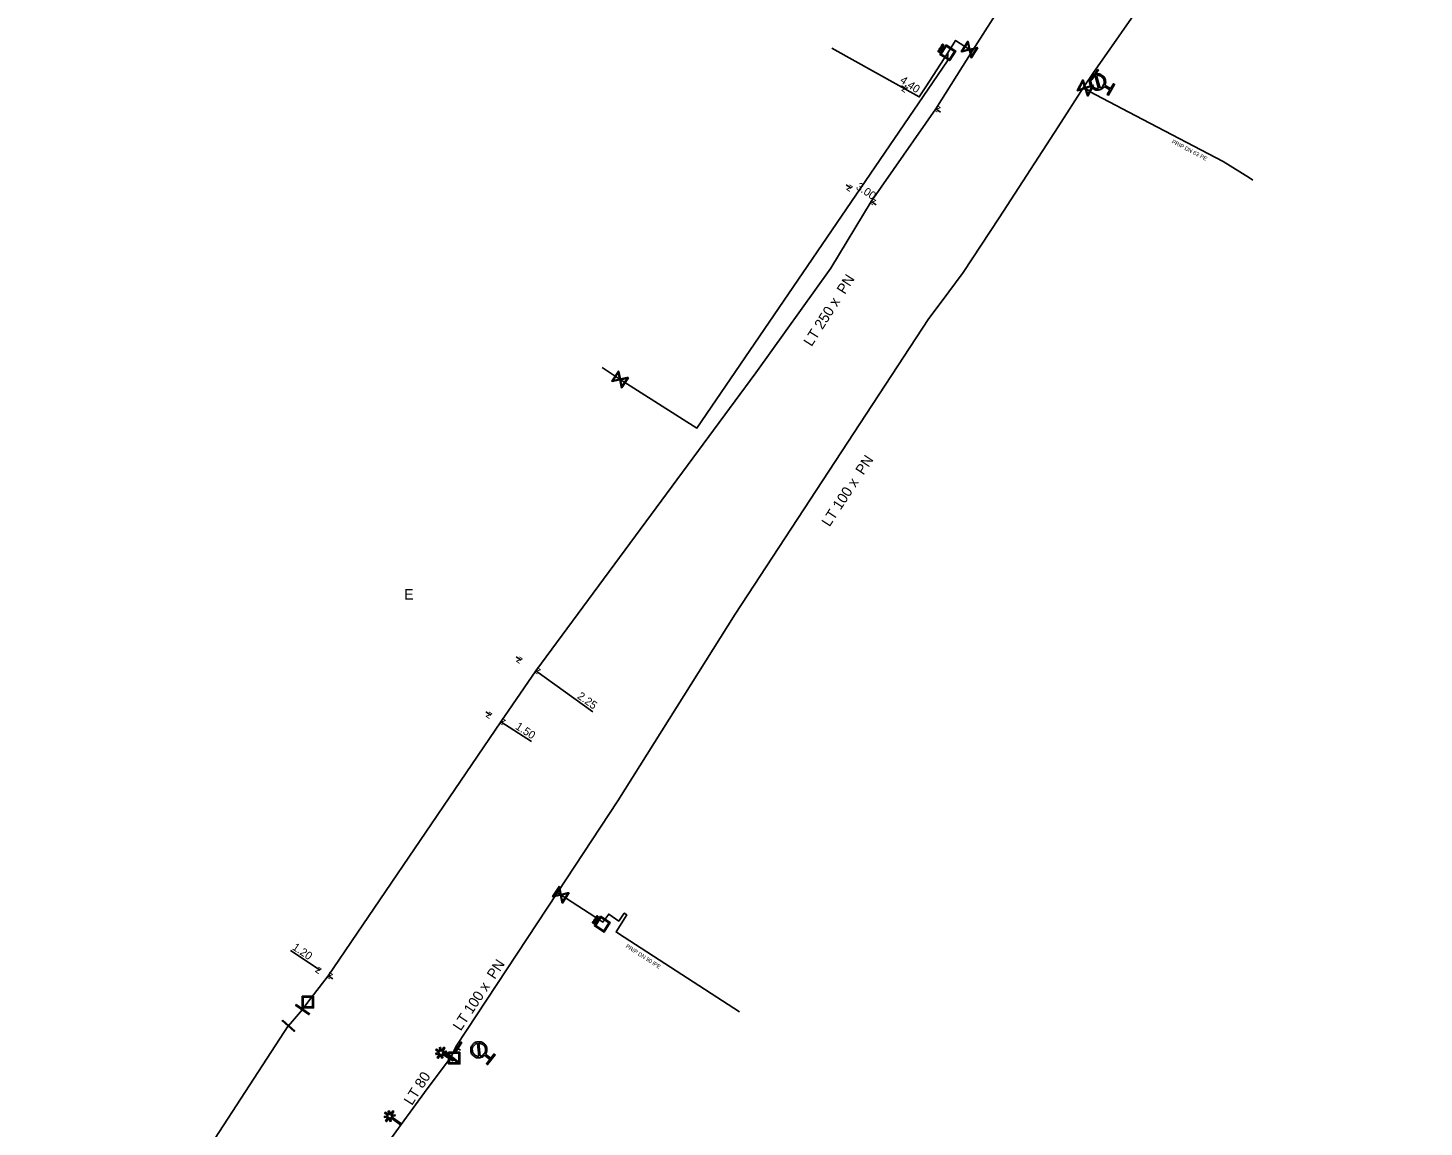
# Model space of a CAD drawing. Extents: x -643842 to -636370, y -1119190 to -1110210.
# Drawn here: x -641502.4 to -641328, y -1115687 to -1115549.7 of the extents above; entities that cross this region are included whole.
import ezdxf

# ---------------------------------------------------------------- set-up
doc = ezdxf.new("R2010")
doc.units = 0
for name, color, linetype in [('2', 7, 'Continuous'), ('22', 7, 'Continuous'), ('Default', 7, 'Continuous'), ('Level 10', 7, 'Continuous'), ('Level 16', 7, 'Continuous'), ('Level 18', 7, 'Continuous'), ('Level 19', 7, 'Continuous'), ('Level 20', 7, 'Continuous'), ('Level 21', 7, 'Continuous'), ('Level 23', 7, 'Continuous'), ('Level 33', 7, 'Continuous')]:
    doc.layers.add(name, color=color, linetype=linetype)

msp = doc.modelspace()

# ---------------------------------------------------------------- linework, layer by layer
at = {"layer": '2'}
for points in [[(-641450.99, -1115677.68), (-641451.44, -1115677.39), (-641451.36, -1115677.25), (-641450.91, -1115677.54), (-641451.01, -1115677.08), (-641450.86, -1115677.05), (-641450.75, -1115677.51), (-641450.44, -1115677.02), (-641450.31, -1115677.1), (-641450.63, -1115677.6), (-641450.17, -1115677.5), (-641450.13, -1115677.65), (-641450.58, -1115677.75), (-641449.25, -1115678.6), (-641449.34, -1115678.73), (-641450.67, -1115677.88), (-641450.57, -1115678.34), (-641450.72, -1115678.37), (-641450.83, -1115677.91), (-641451.14, -1115678.4), (-641451.27, -1115678.32), (-641450.96, -1115677.83), (-641451.42, -1115677.93), (-641451.45, -1115677.78), (-641450.99, -1115677.68)], [(-641457.4, -1115685.58), (-641457.84, -1115685.27), (-641457.75, -1115685.14), (-641457.32, -1115685.46), (-641457.39, -1115684.99), (-641457.24, -1115684.97), (-641457.16, -1115685.43), (-641456.82, -1115684.96), (-641456.7, -1115685.05), (-641457.04, -1115685.53), (-641456.57, -1115685.45), (-641456.55, -1115685.61), (-641457.01, -1115685.68), (-641455.73, -1115686.61), (-641455.82, -1115686.74), (-641457.1, -1115685.8), (-641457.03, -1115686.27), (-641457.18, -1115686.29), (-641457.26, -1115685.83), (-641457.6, -1115686.3), (-641457.73, -1115686.21), (-641457.39, -1115685.74), (-641457.85, -1115685.81), (-641457.87, -1115685.66), (-641457.4, -1115685.58)]]:
    msp.add_lwpolyline(points, dxfattribs=at)
at = {"layer": 'Default'}
for points in [[(-641388.64, -1115552.49), (-641388.62, -1115552.46), (-641388.61, -1115552.44), (-641388.59, -1115552.42), (-641388.57, -1115552.42), (-641388.55, -1115552.41), (-641388.53, -1115552.41), (-641388.5, -1115552.41), (-641388.48, -1115552.43), (-641388.44, -1115552.45), (-641388.43, -1115552.49), (-641388.42, -1115552.53), (-641388.46, -1115552.6)], [(-641388.5, -1115552.58), (-641388.47, -1115552.54), (-641388.48, -1115552.51), (-641388.48, -1115552.49), (-641388.51, -1115552.47), (-641388.53, -1115552.46), (-641388.54, -1115552.46), (-641388.56, -1115552.46), (-641388.58, -1115552.47), (-641388.59, -1115552.48), (-641388.61, -1115552.51)], [(-641388.46, -1115552.2), (-641388.43, -1115552.16), (-641388.41, -1115552.14), (-641388.39, -1115552.13), (-641388.36, -1115552.13), (-641388.33, -1115552.13), (-641388.31, -1115552.14), (-641388.27, -1115552.16), (-641388.27, -1115552.2), (-641388.26, -1115552.23), (-641388.28, -1115552.28), (-641388.26, -1115552.27), (-641388.25, -1115552.27), (-641388.22, -1115552.26), (-641388.19, -1115552.26)], [(-641388.33, -1115552.29), (-641388.31, -1115552.26), (-641388.31, -1115552.24), (-641388.3, -1115552.22), (-641388.31, -1115552.21), (-641388.32, -1115552.19), (-641388.33, -1115552.18), (-641388.35, -1115552.17), (-641388.38, -1115552.18), (-641388.4, -1115552.18), (-641388.42, -1115552.22)], [(-641388.19, -1115552.31), (-641388.23, -1115552.31), (-641388.25, -1115552.31), (-641388.27, -1115552.31), (-641388.29, -1115552.32), (-641388.3, -1115552.32), (-641388.3, -1115552.33), (-641388.31, -1115552.34), (-641388.32, -1115552.35)], [(-641388.21, -1115551.81), (-641388.19, -1115551.78), (-641388.18, -1115551.77), (-641388.16, -1115551.75), (-641388.14, -1115551.74), (-641388.12, -1115551.73), (-641388.1, -1115551.73), (-641388.07, -1115551.74), (-641388.05, -1115551.75), (-641388.01, -1115551.78), (-641388, -1115551.82), (-641387.99, -1115551.86), (-641388.03, -1115551.92)], [(-641388.06, -1115551.9), (-641388.04, -1115551.86), (-641388.04, -1115551.84), (-641388.05, -1115551.81), (-641388.08, -1115551.79), (-641388.09, -1115551.78), (-641388.11, -1115551.78), (-641388.13, -1115551.78), (-641388.15, -1115551.8), (-641388.16, -1115551.8), (-641388.17, -1115551.83)], [(-641367.94, -1115557.01), (-641368.14, -1115557.31), (-641368.49, -1115557.41), (-641368.89, -1115557.51), (-641369.25, -1115557.31), (-641369.61, -1115557.11), (-641369.72, -1115556.71), (-641369.83, -1115556.31), (-641369.63, -1115555.95), (-641369.43, -1115555.59), (-641369.03, -1115555.48), (-641368.63, -1115555.36), (-641368.27, -1115555.57), (-641367.91, -1115555.77), (-641367.8, -1115556.17), (-641367.69, -1115556.52), (-641367.85, -1115556.85)], [(-641369.07, -1115555.69), (-641369.32, -1115555.79), (-641369.47, -1115556.04), (-641369.63, -1115556.33), (-641369.54, -1115556.66), (-641369.45, -1115556.98), (-641369.16, -1115557.15), (-641368.9, -1115557.29), (-641368.63, -1115557.24)], [(-641368.45, -1115557.2), (-641368.19, -1115557.09), (-641368.05, -1115556.84), (-641367.88, -1115556.54), (-641367.97, -1115556.22), (-641368.06, -1115555.9), (-641368.36, -1115555.73), (-641368.61, -1115555.59), (-641368.89, -1115555.64)], [(-641431.82, -1115661.35), (-641431.8, -1115661.32), (-641431.79, -1115661.31), (-641431.77, -1115661.29), (-641431.75, -1115661.28), (-641431.73, -1115661.27), (-641431.71, -1115661.27), (-641431.68, -1115661.28), (-641431.66, -1115661.29), (-641431.62, -1115661.32), (-641431.61, -1115661.36), (-641431.6, -1115661.4), (-641431.64, -1115661.46)], [(-641431.64, -1115661.06), (-641431.61, -1115661.02), (-641431.59, -1115661.01), (-641431.57, -1115660.99), (-641431.54, -1115660.99), (-641431.51, -1115660.99), (-641431.49, -1115661.01), (-641431.45, -1115661.03), (-641431.44, -1115661.06), (-641431.44, -1115661.1), (-641431.46, -1115661.14), (-641431.44, -1115661.13), (-641431.43, -1115661.13), (-641431.4, -1115661.12), (-641431.36, -1115661.12)], [(-641431.51, -1115661.16), (-641431.49, -1115661.13), (-641431.49, -1115661.11), (-641431.48, -1115661.09), (-641431.49, -1115661.07), (-641431.5, -1115661.06), (-641431.51, -1115661.05), (-641431.53, -1115661.04), (-641431.56, -1115661.04), (-641431.58, -1115661.05), (-641431.6, -1115661.08)], [(-641431.37, -1115661.17), (-641431.41, -1115661.17), (-641431.43, -1115661.17), (-641431.45, -1115661.18), (-641431.46, -1115661.18), (-641431.47, -1115661.19), (-641431.48, -1115661.2), (-641431.49, -1115661.2), (-641431.5, -1115661.22)], [(-641431.39, -1115660.68), (-641431.37, -1115660.65), (-641431.36, -1115660.63), (-641431.34, -1115660.61), (-641431.32, -1115660.6), (-641431.3, -1115660.59), (-641431.28, -1115660.6), (-641431.25, -1115660.6), (-641431.23, -1115660.62), (-641431.19, -1115660.64), (-641431.18, -1115660.68), (-641431.17, -1115660.72), (-641431.21, -1115660.79)], [(-641431.24, -1115660.76), (-641431.22, -1115660.72), (-641431.22, -1115660.7), (-641431.23, -1115660.67), (-641431.25, -1115660.66), (-641431.27, -1115660.65), (-641431.29, -1115660.65), (-641431.31, -1115660.65), (-641431.32, -1115660.66), (-641431.33, -1115660.67), (-641431.35, -1115660.7)], [(-641431.67, -1115661.44), (-641431.65, -1115661.4), (-641431.65, -1115661.38), (-641431.66, -1115661.35), (-641431.68, -1115661.33), (-641431.7, -1115661.32), (-641431.72, -1115661.32), (-641431.74, -1115661.32), (-641431.75, -1115661.34), (-641431.76, -1115661.34), (-641431.78, -1115661.37)], [(-641445.35, -1115678.03), (-641445.59, -1115678.29), (-641445.96, -1115678.33), (-641446.37, -1115678.38), (-641446.69, -1115678.12), (-641447.02, -1115677.87), (-641447.07, -1115677.46), (-641447.11, -1115677.05), (-641446.86, -1115676.72), (-641446.6, -1115676.4), (-641446.19, -1115676.35), (-641445.78, -1115676.3), (-641445.45, -1115676.55), (-641445.13, -1115676.81), (-641445.08, -1115677.22), (-641445.03, -1115677.58), (-641445.23, -1115677.88)], [(-641446.26, -1115676.55), (-641446.53, -1115676.61), (-641446.71, -1115676.84), (-641446.92, -1115677.1), (-641446.88, -1115677.43), (-641446.84, -1115677.77), (-641446.57, -1115677.98), (-641446.35, -1115678.16), (-641446.07, -1115678.15)], [(-641445.89, -1115678.13), (-641445.61, -1115678.07), (-641445.43, -1115677.84), (-641445.22, -1115677.58), (-641445.26, -1115677.24), (-641445.3, -1115676.91), (-641445.57, -1115676.7), (-641445.8, -1115676.52), (-641446.08, -1115676.53)]]:
    msp.add_open_spline(points, degree=3, dxfattribs=at)
at = {"layer": 'Level 10'}
for points in [[(-641393.27, -1115556.91), (-641392.64, -1115557.33)], [(-641388.37, -1115560.2), (-641388.99, -1115559.78)], [(-641400.16, -1115569.28), (-641399.54, -1115569.7)], [(-641396.44, -1115571.8), (-641397.06, -1115571.38)], [(-641441.4, -1115628.23), (-641440.79, -1115628.67)], [(-641431.84, -1115635.11), (-641438.96, -1115629.99)], [(-641445.22, -1115635.12), (-641444.59, -1115635.53)], [(-641439.51, -1115638.83), (-641443.33, -1115636.35)], [(-641469.61, -1115664.95), (-641465.92, -1115667.41)], [(-641464.3, -1115668.49), (-641464.92, -1115668.08)]]:
    msp.add_lwpolyline(points, dxfattribs=at)
at = {"layer": 'Level 16'}
for points in [[(-641383.72, -1115552.15), (-641384.53, -1115553.42), (-641384.58, -1115553.38), (-641384.6, -1115553.26), (-641384.79, -1115552.44), (-641385.73, -1115552.65), (-641385.79, -1115552.61), (-641384.99, -1115551.35), (-641384.93, -1115551.38), (-641384.72, -1115552.33), (-641383.9, -1115552.15), (-641383.78, -1115552.12), (-641383.72, -1115552.15)], [(-641385.63, -1115552.53), (-641384.81, -1115552.35), (-641384.99, -1115551.53), (-641385.63, -1115552.53)], [(-641383.88, -1115552.23), (-641384.7, -1115552.42), (-641384.52, -1115553.23), (-641383.88, -1115552.23)], [(-641368.64, -1115554.93), (-641369.48, -1115556.17), (-641369.56, -1115556.11), (-641368.72, -1115554.87), (-641368.64, -1115554.93)], [(-641369.29, -1115556.87), (-641369.98, -1115558.2), (-641370.04, -1115558.17), (-641370.08, -1115558.05), (-641370.33, -1115557.25), (-641371.25, -1115557.54), (-641371.31, -1115557.51), (-641370.62, -1115556.18), (-641370.56, -1115556.21), (-641370.27, -1115557.14), (-641369.47, -1115556.88), (-641369.35, -1115556.84), (-641369.29, -1115556.87)], [(-641371.16, -1115557.41), (-641370.35, -1115557.16), (-641370.61, -1115556.36), (-641371.16, -1115557.41)], [(-641369.44, -1115556.97), (-641370.24, -1115557.22), (-641369.99, -1115558.02), (-641369.44, -1115556.97)], [(-641427.39, -1115593.38), (-641428.22, -1115594.63), (-641428.27, -1115594.59), (-641428.3, -1115594.47), (-641428.46, -1115593.64), (-641429.41, -1115593.84), (-641429.47, -1115593.8), (-641428.64, -1115592.55), (-641428.59, -1115592.59), (-641428.39, -1115593.54), (-641427.57, -1115593.37), (-641427.45, -1115593.34), (-641427.39, -1115593.38)], [(-641429.31, -1115593.73), (-641428.48, -1115593.56), (-641428.65, -1115592.73), (-641429.31, -1115593.73)], [(-641427.56, -1115593.46), (-641428.38, -1115593.63), (-641428.21, -1115594.45), (-641427.56, -1115593.46)], [(-641434.8, -1115657.75), (-641435.62, -1115659.01), (-641435.67, -1115658.97), (-641435.7, -1115658.85), (-641435.87, -1115658.02), (-641436.82, -1115658.22), (-641436.87, -1115658.19), (-641436.05, -1115656.93), (-641435.99, -1115656.97), (-641435.8, -1115657.92), (-641434.98, -1115657.75), (-641434.85, -1115657.72), (-641434.8, -1115657.75)], [(-641436.71, -1115658.11), (-641435.89, -1115657.94), (-641436.06, -1115657.11), (-641436.71, -1115658.11)], [(-641434.96, -1115657.83), (-641435.78, -1115658.01), (-641435.61, -1115658.82), (-641434.96, -1115657.83)], [(-641468.88, -1115671.7), (-641467.23, -1115672.83), (-641467.3, -1115672.94), (-641468.95, -1115671.81), (-641468.88, -1115671.7)], [(-641470.57, -1115673.64), (-641469.07, -1115674.96), (-641469.15, -1115675.05), (-641470.66, -1115673.74), (-641470.57, -1115673.64)], [(-641448.19, -1115676.41), (-641449.01, -1115677.66), (-641449.09, -1115677.61), (-641448.27, -1115676.36), (-641448.19, -1115676.41)], [(-641450.29, -1115677.54), (-641448.72, -1115678.77), (-641448.8, -1115678.87), (-641450.37, -1115677.63), (-641450.29, -1115677.54)]]:
    msp.add_lwpolyline(points, dxfattribs=at)
at = {"layer": 'Level 18'}
for points in [[(-641388.41, -1115552.79), (-641388.72, -1115552.6), (-641388.64, -1115552.49)], [(-641388.61, -1115552.51), (-641388.65, -1115552.58), (-641388.55, -1115552.65)], [(-641388.55, -1115552.65), (-641388.5, -1115552.58)], [(-641388.24, -1115552.52), (-641388.54, -1115552.33), (-641388.46, -1115552.2)], [(-641388.46, -1115552.6), (-641388.51, -1115552.68), (-641388.39, -1115552.75), (-641388.41, -1115552.79)], [(-641388.42, -1115552.22), (-641388.48, -1115552.31), (-641388.38, -1115552.38)], [(-641387.7, -1115551.8), (-641386.48, -1115552.58), (-641387.24, -1115553.77), (-641388.46, -1115552.99), (-641387.7, -1115551.8)], [(-641388.38, -1115552.38), (-641388.33, -1115552.29)], [(-641388.04, -1115552.22), (-641388.35, -1115552.03), (-641388.32, -1115551.99), (-641388.02, -1115552.18), (-641388.04, -1115552.22)], [(-641388.32, -1115552.35), (-641388.35, -1115552.4), (-641388.22, -1115552.48), (-641388.24, -1115552.52)], [(-641388.29, -1115552.95), (-641387.28, -1115553.6), (-641386.65, -1115552.61), (-641387.66, -1115551.97), (-641388.29, -1115552.95)], [(-641387.98, -1115552.12), (-641388.28, -1115551.93), (-641388.21, -1115551.81)], [(-641388.17, -1115551.83), (-641388.22, -1115551.91), (-641388.11, -1115551.98)], [(-641388.19, -1115552.26), (-641388.07, -1115552.26), (-641388.1, -1115552.31), (-641388.19, -1115552.31)], [(-641388.11, -1115551.98), (-641388.06, -1115551.9)], [(-641388.03, -1115551.92), (-641388.08, -1115552), (-641387.96, -1115552.08), (-641387.98, -1115552.12)], [(-641431.42, -1115661.39), (-641431.72, -1115661.2), (-641431.64, -1115661.06)], [(-641431.6, -1115661.08), (-641431.66, -1115661.18), (-641431.56, -1115661.24)], [(-641430.88, -1115660.66), (-641429.66, -1115661.44), (-641430.41, -1115662.63), (-641431.64, -1115661.86), (-641430.88, -1115660.66)], [(-641431.56, -1115661.24), (-641431.51, -1115661.16)], [(-641431.22, -1115661.08), (-641431.53, -1115660.89), (-641431.5, -1115660.85), (-641431.2, -1115661.04), (-641431.22, -1115661.08)], [(-641431.5, -1115661.22), (-641431.53, -1115661.26), (-641431.39, -1115661.35), (-641431.42, -1115661.39)], [(-641431.47, -1115661.82), (-641430.45, -1115662.46), (-641429.82, -1115661.47), (-641430.84, -1115660.83), (-641431.47, -1115661.82)], [(-641431.16, -1115660.98), (-641431.46, -1115660.79), (-641431.39, -1115660.68)], [(-641431.35, -1115660.7), (-641431.4, -1115660.77), (-641431.29, -1115660.84)], [(-641431.36, -1115661.12), (-641431.25, -1115661.12), (-641431.28, -1115661.17), (-641431.37, -1115661.17)], [(-641431.29, -1115660.84), (-641431.24, -1115660.76)], [(-641431.21, -1115660.79), (-641431.26, -1115660.86), (-641431.13, -1115660.94), (-641431.16, -1115660.98)], [(-641431.59, -1115661.66), (-641431.89, -1115661.47), (-641431.82, -1115661.35)], [(-641431.78, -1115661.37), (-641431.83, -1115661.45), (-641431.72, -1115661.52)], [(-641431.72, -1115661.52), (-641431.67, -1115661.44)], [(-641431.64, -1115661.46), (-641431.69, -1115661.54), (-641431.56, -1115661.62), (-641431.59, -1115661.66)], [(-641466.73, -1115670.66), (-641466.73, -1115672.11), (-641468.15, -1115672.11), (-641468.15, -1115670.66), (-641466.73, -1115670.66)], [(-641468.03, -1115670.78), (-641468.03, -1115671.99), (-641466.85, -1115671.99), (-641466.85, -1115670.78), (-641468.03, -1115670.78)], [(-641448.44, -1115677.65), (-641448.44, -1115679.1), (-641449.86, -1115679.1), (-641449.86, -1115677.65), (-641448.44, -1115677.65)], [(-641449.74, -1115677.77), (-641449.74, -1115678.98), (-641448.56, -1115678.98), (-641448.56, -1115677.77), (-641449.74, -1115677.77)]]:
    msp.add_lwpolyline(points, dxfattribs=at)
at = {"layer": 'Level 21'}
for points in [[(-641468.09, -1115672.32), (-641467.44, -1115671.38), (-641464.92, -1115668.08), (-641443.33, -1115636.35), (-641438.96, -1115629.99), (-641411.48, -1115592.79), (-641402.09, -1115579.7), (-641397.06, -1115571.38), (-641388.99, -1115559.78), (-641384.42, -1115552.6), (-641374.9, -1115537.63), (-641367.94, -1115527.98), (-641353.42, -1115506.94), (-641352.89, -1115506.2), (-641336.75, -1115483.67)], [(-641327.96, -1115493.13), (-641334.45, -1115502.83), (-641352.03, -1115529), (-641362.47, -1115545.52), (-641369.34, -1115555.39), (-641370.48, -1115557.06), (-641373.7, -1115562.04), (-641381.05, -1115573.41), (-641385.56, -1115580.23), (-641388.32, -1115583.93), (-641389.85, -1115585.98), (-641414.03, -1115622.91), (-641428.69, -1115646.24), (-641436.25, -1115657.7), (-641448.89, -1115676.88), (-641449.55, -1115678.2)], [(-641468.09, -1115672.32), (-641469.86, -1115674.35), (-641469.88, -1115674.36), (-641486.05, -1115699.22), (-641496.97, -1115716.28), (-641509.27, -1115732.37), (-641509.6, -1115732.8)], [(-641455.77, -1115686.68), (-641452.53, -1115682.21), (-641449.72, -1115678.51), (-641449.55, -1115678.2)], [(-641456.41, -1115753.06), (-641456.42, -1115753.05), (-641464.15, -1115747.86), (-641470.51, -1115743.13), (-641474.15, -1115740), (-641479.45, -1115736), (-641482.73, -1115733.35), (-641483.28, -1115732.58), (-641483.58, -1115731.59), (-641483.21, -1115730.14), (-641479.24, -1115723.99), (-641475.5, -1115718.33), (-641471.42, -1115712.29), (-641467.44, -1115706.17), (-641465.84, -1115703.12), (-641464.63, -1115700.43), (-641462.48, -1115696.35), (-641460.42, -1115693.06), (-641455.77, -1115686.68)]]:
    msp.add_lwpolyline(points, dxfattribs=at)
at = {"layer": 'Level 23'}
for points in [[(-641384.42, -1115552.6), (-641384.76, -1115552.38), (-641386.51, -1115551.25), (-641387.47, -1115552.78), (-641390.2, -1115557.05), (-641391.05, -1115558.3), (-641401.98, -1115552.2)], [(-641430.66, -1115592.11), (-641428.43, -1115593.59), (-641418.82, -1115599.68), (-641387.53, -1115553.8), (-641387.47, -1115552.78)], [(-641368.76, -1115556.44), (-641369.1, -1115555.52), (-641369.34, -1115555.39)], [(-641370.48, -1115557.06), (-641370.3, -1115557.19), (-641369.86, -1115557.52), (-641369.77, -1115557.62), (-641364.86, -1115560.19), (-641363.09, -1115561.12), (-641353.07, -1115566.35), (-641349.78, -1115568.43), (-641349.34, -1115568.71)], [(-641436.25, -1115657.7), (-641435.83, -1115657.97), (-641430.88, -1115661.19)], [(-641430.88, -1115661.19), (-641430.81, -1115661.24), (-641430.57, -1115661.38), (-641429.84, -1115660.38), (-641428.59, -1115661.27), (-641427.9, -1115660.27), (-641427.59, -1115660.49), (-641428.93, -1115662.61), (-641428.64, -1115662.82), (-641413.5, -1115672.61)], [(-641448.37, -1115677.39), (-641448.58, -1115677.25), (-641448.89, -1115676.88)]]:
    msp.add_lwpolyline(points, dxfattribs=at)
at = {"layer": 'Level 33'}
for points in [[(-641368.63, -1115557.24), (-641369.07, -1115555.69)], [(-641368.89, -1115555.64), (-641368.45, -1115557.2)], [(-641367.85, -1115556.85), (-641367.13, -1115557.25), (-641366.79, -1115556.65), (-641366.63, -1115556.74), (-641367.4, -1115558.1), (-641367.56, -1115558.01), (-641367.22, -1115557.41), (-641367.94, -1115557.01)], [(-641446.07, -1115678.15), (-641446.26, -1115676.55)], [(-641446.08, -1115676.53), (-641445.89, -1115678.13)], [(-641445.23, -1115677.88), (-641444.59, -1115678.39), (-641444.16, -1115677.85), (-641444.02, -1115677.96), (-641444.99, -1115679.19), (-641445.13, -1115679.08), (-641444.7, -1115678.54), (-641445.35, -1115678.03)]]:
    msp.add_lwpolyline(points, dxfattribs=at)

# ---------------------------------------------------------------- texts
at = {"layer": '22'}
for s, rotation, p in [('PRIP DN 63 PE', 332.4374, (-641359.55, -1115564.04)), ('PRIP DN 90 lPE', 327.1191, (-641427.77, -1115664.53))]:
    msp.add_text(s, height=0.5, rotation=rotation, dxfattribs=at).set_placement(p)
at = {"layer": 'Level 10'}
for s, rotation, p in [('4.40', 326.1005, (-641393.54, -1115556.43)), ('z', 326.1005, (-641393.34, -1115557.47)), ('z', 146.1005, (-641388.3, -1115559.65)), ('z', 325.881, (-641400.23, -1115569.83)), ('3.00', 325.881, (-641399.03, -1115569.74)), ('z', 145.881, (-641396.36, -1115571.25)), ('z', 324.2761, (-641441.49, -1115628.78)), ('z', 144.2761, (-641438.27, -1115629.87)), ('2.25', 324.2761, (-641433.86, -1115633.35)), ('z', 326.9664, (-641445.28, -1115635.68)), ('z', 146.9664, (-641442.64, -1115636.2)), ('1.50', 326.9664, (-641441.6, -1115637.18)), ('1.20', 326.2836, (-641469.47, -1115664.74)), ('z', 326.2836, (-641466.61, -1115667.55)), ('z', 146.2836, (-641464.23, -1115667.94))]:
    msp.add_text(s, height=1, rotation=rotation, dxfattribs=at).set_placement(p)
at = {"layer": 'Level 19'}
msp.add_text('E', height=1.3, dxfattribs=at).set_placement((-641455.4, -1115621.09))
at = {"layer": 'Level 20'}
for s, rotation, p in [('LT 250 x  PN ', 57.5265, (-641404.5, -1115589.57)), ('LT 100 x  PN ', 56.7801, (-641402.26, -1115612.09)), ('LT 100 x  PN ', 56.6171, (-641448.34, -1115675.07)), ('LT 80', 57.3972, (-641454.44, -1115684.37))]:
    msp.add_text(s, height=1.3, rotation=rotation, dxfattribs=at).set_placement(p)

doc.saveas('drawing.dxf')
